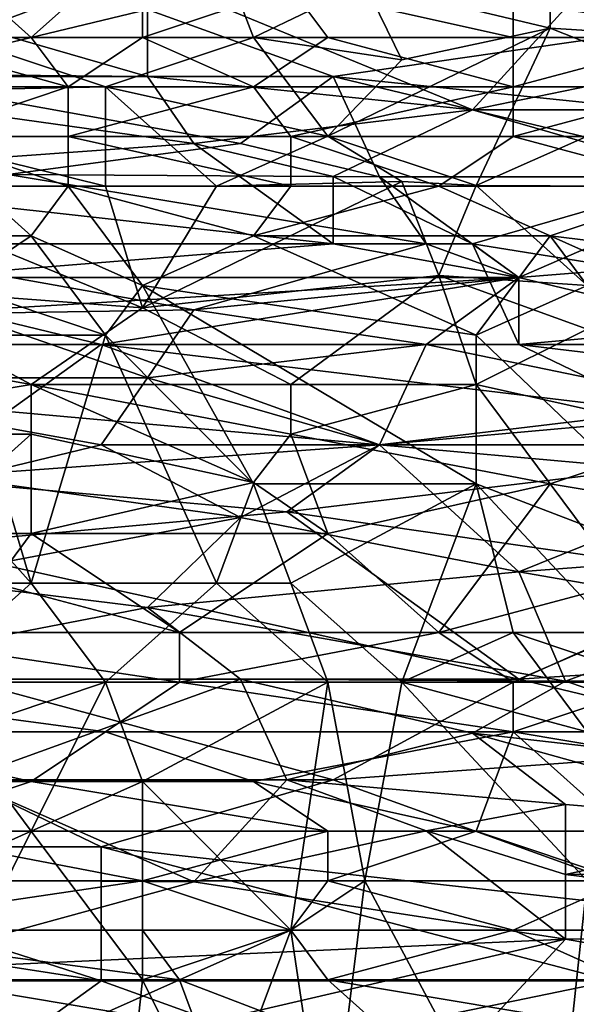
# Model space of a CAD drawing. Extents: x -0.3 to 0.3, y -0.266 to 0.266.
# Tile 348 of 430: x 0.082 to 0.101, y 0.184 to 0.219. Entities that reach past the tile are written whole.
import ezdxf

# ---------------------------------------------------------------- set-up
doc = ezdxf.new("R2010")
doc.units = 0

msp = doc.modelspace()

# ---------------------------------------------------------------- linework, layer by layer
for points in [[(0.081971, 0.218807, 0.764552), (0.078007, 0.222345, 0.763222), (0.076685, 0.218872, 0.764015)], [(0.081971, 0.218807, 0.764552), (0.085935, 0.222345, 0.763817), (0.078007, 0.222345, 0.763222)], [(0.081971, 0.218807, 0.764552), (0.085935, 0.218807, 0.76488), (0.085935, 0.222345, 0.763817)], [(0.085935, 0.218807, 0.76488), (0.091221, 0.220576, 0.764686), (0.085935, 0.222345, 0.763817)], [(0.108399, 0.222345, 0.728931), (0.105756, 0.218807, 0.724754), (0.100471, 0.221656, 0.727881)], [(0.076184, 0.217412, 1.170812), (0.086115, 0.2198, 1.172327), (0.074529, 0.222189, 1.174117)], [(0.088578, 0.222244, 0.727881), (0.079328, 0.218807, 0.723334), (0.078007, 0.221794, 0.726435)], [(0.079328, 0.218807, 0.723334), (0.088578, 0.222244, 0.727881), (0.0899, 0.218807, 0.724061)], [(0.0899, 0.218807, 0.724061), (0.088578, 0.222244, 0.727881), (0.093864, 0.220713, 0.726435)], [(0.100471, 0.221656, 0.727881), (0.100471, 0.219136, 0.72499), (0.093864, 0.220713, 0.726435)], [(0.105756, 0.218807, 0.724754), (0.100471, 0.219136, 0.72499), (0.100471, 0.221656, 0.727881)], [(0.086115, 0.220995, 0.699977), (0.086115, 0.217412, 0.696975), (0.077839, 0.2198, 0.698581)], [(0.10097, 0.2198, 0.699573), (0.097702, 0.216218, 0.696542), (0.086115, 0.220995, 0.699977)], [(0.097702, 0.216218, 0.696542), (0.086115, 0.217412, 0.696975), (0.086115, 0.220995, 0.699977)], [(0.110944, 0.220995, 0.701205), (0.109289, 0.218606, 0.698942), (0.10097, 0.2198, 0.699573)], [(0.085935, 0.218807, 0.76488), (0.092542, 0.218807, 0.765255), (0.091221, 0.220576, 0.764686)], [(0.093864, 0.220713, 0.726435), (0.095185, 0.218001, 0.723545), (0.0899, 0.218807, 0.724061)], [(0.099149, 0.218807, 0.765555), (0.099149, 0.220576, 0.765043), (0.091221, 0.220576, 0.764686)], [(0.092542, 0.218807, 0.765255), (0.099149, 0.218807, 0.765555), (0.091221, 0.220576, 0.764686)], [(0.093864, 0.220713, 0.726435), (0.100471, 0.219136, 0.72499), (0.095185, 0.218001, 0.723545)], [(0.108399, 0.220576, 0.765405), (0.099149, 0.220576, 0.765043), (0.105756, 0.218807, 0.765844)], [(0.105756, 0.218807, 0.765844), (0.099149, 0.220576, 0.765043), (0.099149, 0.218807, 0.765555)], [(0.086115, 0.217412, 0.696975), (0.069563, 0.217561, 0.69645), (0.077839, 0.2198, 0.698581)], [(0.092736, 0.217412, 1.170491), (0.086115, 0.2198, 1.172327), (0.076184, 0.217412, 1.170812)], [(0.092736, 0.217412, 1.170491), (0.109289, 0.2198, 1.171804), (0.086115, 0.2198, 1.172327)], [(0.092736, 0.217412, 1.170491), (0.115909, 0.215023, 1.168213), (0.109289, 0.2198, 1.171804)], [(0.109289, 0.218606, 0.698942), (0.097702, 0.216218, 0.696542), (0.10097, 0.2198, 0.699573)], [(0.100471, 0.219136, 0.72499), (0.092542, 0.215282, 0.720654), (0.095185, 0.218001, 0.723545)], [(0.092542, 0.215282, 0.720654), (0.100471, 0.219136, 0.72499), (0.097828, 0.21353, 0.719208)], [(0.100471, 0.219136, 0.72499), (0.105756, 0.217038, 0.722881), (0.097828, 0.21353, 0.719208)], [(0.100471, 0.219136, 0.72499), (0.105756, 0.218807, 0.724754), (0.105756, 0.217038, 0.722881)], [(0.079328, 0.218807, 0.723334), (0.084614, 0.217038, 0.721931), (0.0714, 0.216773, 0.720654)], [(0.072721, 0.217038, 0.7637), (0.083293, 0.217038, 0.764964), (0.076685, 0.218872, 0.764015)], [(0.083293, 0.217038, 0.764964), (0.081971, 0.218807, 0.764552), (0.076685, 0.218872, 0.764015)], [(0.079328, 0.218807, 0.723334), (0.0899, 0.218807, 0.724061), (0.084614, 0.217038, 0.721931)], [(0.083293, 0.217038, 0.764964), (0.085935, 0.218807, 0.76488), (0.081971, 0.218807, 0.764552)], [(0.083293, 0.217038, 0.764964), (0.0899, 0.217038, 0.765426), (0.085935, 0.218807, 0.76488)], [(0.092542, 0.215282, 0.720654), (0.084614, 0.217038, 0.721931), (0.0899, 0.218807, 0.724061)], [(0.0899, 0.217038, 0.765426), (0.092542, 0.218807, 0.765255), (0.085935, 0.218807, 0.76488)], [(0.099149, 0.217038, 0.76592), (0.092542, 0.218807, 0.765255), (0.0899, 0.217038, 0.765426)], [(0.095185, 0.218001, 0.723545), (0.092542, 0.215282, 0.720654), (0.0899, 0.218807, 0.724061)], [(0.099149, 0.218807, 0.765555), (0.092542, 0.218807, 0.765255), (0.099149, 0.217038, 0.76592)], [(0.099149, 0.217038, 0.76592), (0.105756, 0.217038, 0.766267), (0.105756, 0.218807, 0.765844)], [(0.099149, 0.217038, 0.76592), (0.105756, 0.218807, 0.765844), (0.099149, 0.218807, 0.765555)], [(0.109289, 0.216218, 0.697049), (0.097702, 0.216218, 0.696542), (0.109289, 0.218606, 0.698942)], [(0.071218, 0.213829, 0.694142), (0.069563, 0.217561, 0.69645), (0.087771, 0.215023, 0.6954)], [(0.087771, 0.215023, 0.6954), (0.069563, 0.217561, 0.69645), (0.086115, 0.217412, 0.696975)], [(0.089426, 0.215023, 1.168696), (0.092736, 0.217412, 1.170491), (0.076184, 0.217412, 1.170812)], [(0.089426, 0.215023, 1.168696), (0.076184, 0.217412, 1.170812), (0.08115, 0.213918, 1.167938)], [(0.097702, 0.216218, 0.696542), (0.087771, 0.215023, 0.6954), (0.086115, 0.217412, 0.696975)], [(0.092736, 0.217412, 1.170491), (0.089426, 0.215023, 1.168696), (0.094392, 0.213829, 1.167631)], [(0.092736, 0.217412, 1.170491), (0.107633, 0.213829, 1.167408), (0.115909, 0.215023, 1.168213)], [(0.094392, 0.213829, 1.167631), (0.107633, 0.213829, 1.167408), (0.092736, 0.217412, 1.170491)], [(0.0714, 0.216773, 0.720654), (0.084614, 0.217038, 0.721931), (0.084614, 0.2135, 0.71852)], [(0.078007, 0.215269, 0.764531), (0.083293, 0.217038, 0.764964), (0.072721, 0.217038, 0.7637)], [(0.078007, 0.215269, 0.764531), (0.083293, 0.215269, 0.765125), (0.083293, 0.217038, 0.764964)], [(0.083293, 0.215269, 0.765125), (0.091221, 0.215269, 0.765682), (0.0899, 0.217038, 0.765426)], [(0.0899, 0.217038, 0.765426), (0.083293, 0.217038, 0.764964), (0.083293, 0.215269, 0.765125)], [(0.084614, 0.217038, 0.721931), (0.092542, 0.215282, 0.720654), (0.088578, 0.2135, 0.718733)], [(0.084614, 0.2135, 0.71852), (0.084614, 0.217038, 0.721931), (0.088578, 0.2135, 0.718733)], [(0.091221, 0.215269, 0.765682), (0.099149, 0.217038, 0.76592), (0.0899, 0.217038, 0.765426)], [(0.091221, 0.215269, 0.765682), (0.099149, 0.215269, 0.766195), (0.099149, 0.217038, 0.76592)], [(0.105756, 0.217038, 0.722881), (0.103114, 0.2135, 0.719341), (0.097828, 0.21353, 0.719208)], [(0.099149, 0.215269, 0.766195), (0.115006, 0.215269, 0.767094), (0.105756, 0.217038, 0.766267)], [(0.099149, 0.215269, 0.766195), (0.105756, 0.217038, 0.766267), (0.099149, 0.217038, 0.76592)], [(0.0714, 0.216773, 0.720654), (0.084614, 0.2135, 0.71852), (0.075364, 0.2135, 0.717904)], [(0.087771, 0.215023, 0.6954), (0.097702, 0.216218, 0.696542), (0.092736, 0.213845, 0.694889)], [(0.105978, 0.213829, 0.695372), (0.092736, 0.213845, 0.694889), (0.097702, 0.216218, 0.696542)], [(0.105978, 0.213829, 0.695372), (0.097702, 0.216218, 0.696542), (0.109289, 0.216218, 0.697049)], [(0.078007, 0.215269, 0.764531), (0.083293, 0.2135, 0.765176), (0.083293, 0.215269, 0.765125)], [(0.078007, 0.211731, 0.764479), (0.081971, 0.211731, 0.765004), (0.078007, 0.215269, 0.764531)], [(0.081971, 0.211731, 0.765004), (0.083293, 0.2135, 0.765176), (0.078007, 0.215269, 0.764531)], [(0.091221, 0.2135, 0.765771), (0.091221, 0.215269, 0.765682), (0.083293, 0.215269, 0.765125)], [(0.083293, 0.2135, 0.765176), (0.091221, 0.2135, 0.765771), (0.083293, 0.215269, 0.765125)], [(0.092542, 0.215282, 0.720654), (0.095185, 0.213662, 0.719208), (0.088578, 0.2135, 0.718733)], [(0.096507, 0.2135, 0.76615), (0.099149, 0.215269, 0.766195), (0.091221, 0.215269, 0.765682)], [(0.091221, 0.2135, 0.765771), (0.096507, 0.2135, 0.76615), (0.091221, 0.215269, 0.765682)], [(0.092542, 0.215282, 0.720654), (0.097828, 0.21353, 0.719208), (0.095185, 0.213662, 0.719208)], [(0.096507, 0.2135, 0.76615), (0.105756, 0.2135, 0.766755), (0.099149, 0.215269, 0.766195)], [(0.115006, 0.215269, 0.767094), (0.099149, 0.215269, 0.766195), (0.105756, 0.2135, 0.766755)], [(0.071218, 0.213829, 0.694142), (0.087771, 0.215023, 0.6954), (0.092736, 0.211441, 0.693666)], [(0.08115, 0.213918, 1.167938), (0.094392, 0.213829, 1.167631), (0.089426, 0.215023, 1.168696)], [(0.092736, 0.211441, 0.693666), (0.087771, 0.215023, 0.6954), (0.092736, 0.213845, 0.694889)], [(0.096047, 0.211441, 1.165431), (0.08115, 0.213918, 1.167938), (0.074529, 0.211441, 1.165836)], [(0.08115, 0.213918, 1.167938), (0.096047, 0.211441, 1.165431), (0.094392, 0.213829, 1.167631)], [(0.105978, 0.213829, 0.695372), (0.097702, 0.211441, 0.693835), (0.092736, 0.213845, 0.694889)], [(0.092736, 0.211441, 0.693666), (0.092736, 0.213845, 0.694889), (0.097702, 0.211441, 0.693835)], [(0.077839, 0.210246, 0.692658), (0.071218, 0.213829, 0.694142), (0.092736, 0.211441, 0.693666)], [(0.085935, 0.209166, 0.714872), (0.075364, 0.209962, 0.714924), (0.075364, 0.2135, 0.717904)], [(0.084614, 0.2135, 0.71852), (0.085935, 0.209166, 0.714872), (0.075364, 0.2135, 0.717904)], [(0.081971, 0.211731, 0.765004), (0.085935, 0.209962, 0.765319), (0.083293, 0.2135, 0.765176)], [(0.091221, 0.2135, 0.765771), (0.083293, 0.2135, 0.765176), (0.0899, 0.211731, 0.765697)], [(0.083293, 0.2135, 0.765176), (0.085935, 0.209962, 0.765319), (0.0899, 0.211731, 0.765697)], [(0.084614, 0.2135, 0.71852), (0.088578, 0.2135, 0.718733), (0.085935, 0.209166, 0.714872)], [(0.096507, 0.210312, 0.716318), (0.085935, 0.209166, 0.714872), (0.095185, 0.213662, 0.719208)], [(0.088578, 0.2135, 0.718733), (0.095185, 0.213662, 0.719208), (0.085935, 0.209166, 0.714872)], [(0.0899, 0.211731, 0.765697), (0.100471, 0.211731, 0.766494), (0.096507, 0.2135, 0.76615)], [(0.0899, 0.211731, 0.765697), (0.096507, 0.2135, 0.76615), (0.091221, 0.2135, 0.765771)], [(0.094392, 0.213829, 1.167631), (0.099357, 0.210246, 1.164188), (0.107633, 0.213829, 1.167408)], [(0.096047, 0.211441, 1.165431), (0.099357, 0.210246, 1.164188), (0.094392, 0.213829, 1.167631)], [(0.095185, 0.213662, 0.719208), (0.097828, 0.21353, 0.719208), (0.096507, 0.210312, 0.716318)], [(0.096507, 0.210312, 0.716318), (0.097828, 0.21353, 0.719208), (0.101792, 0.209962, 0.716166)], [(0.100471, 0.211731, 0.766494), (0.105756, 0.2135, 0.766755), (0.096507, 0.2135, 0.76615)], [(0.112599, 0.209052, 0.693418), (0.097702, 0.211441, 0.693835), (0.105978, 0.213829, 0.695372)], [(0.097828, 0.21353, 0.719208), (0.103114, 0.2135, 0.719341), (0.101792, 0.209962, 0.716166)], [(0.099357, 0.210246, 1.164188), (0.114254, 0.211441, 1.165099), (0.107633, 0.213829, 1.167408)], [(0.100471, 0.211731, 0.766494), (0.115006, 0.209962, 0.767529), (0.105756, 0.2135, 0.766755)], [(0.079328, 0.209962, 0.764537), (0.081971, 0.211731, 0.765004), (0.078007, 0.211731, 0.764479)], [(0.084614, 0.208193, 0.765074), (0.081971, 0.211731, 0.765004), (0.079328, 0.209962, 0.764537)], [(0.084614, 0.208193, 0.765074), (0.085935, 0.209962, 0.765319), (0.081971, 0.211731, 0.765004)], [(0.085935, 0.209962, 0.765319), (0.097828, 0.208193, 0.766272), (0.0899, 0.211731, 0.765697)], [(0.097828, 0.208193, 0.766272), (0.100471, 0.211731, 0.766494), (0.0899, 0.211731, 0.765697)], [(0.097828, 0.208193, 0.766272), (0.101792, 0.209962, 0.766607), (0.100471, 0.211731, 0.766494)], [(0.108399, 0.208193, 0.767093), (0.115006, 0.209962, 0.767529), (0.100471, 0.211731, 0.766494)], [(0.101792, 0.209962, 0.766607), (0.108399, 0.208193, 0.767093), (0.100471, 0.211731, 0.766494)], [(0.074529, 0.211441, 1.165836), (0.087771, 0.209085, 1.163254), (0.096047, 0.211441, 1.165431)], [(0.079495, 0.208955, 1.163254), (0.087771, 0.209085, 1.163254), (0.074529, 0.211441, 1.165836)], [(0.092736, 0.211441, 0.693666), (0.099357, 0.210246, 0.693397), (0.077839, 0.210246, 0.692658)], [(0.096047, 0.211441, 1.165431), (0.087771, 0.209085, 1.163254), (0.099357, 0.210246, 1.164188)], [(0.092736, 0.211441, 0.693666), (0.097702, 0.211441, 0.693835), (0.099357, 0.210246, 0.693397)], [(0.099357, 0.207858, 0.692516), (0.097702, 0.211441, 0.693835), (0.112599, 0.209052, 0.693418)], [(0.099357, 0.210246, 0.693397), (0.097702, 0.211441, 0.693835), (0.099357, 0.207858, 0.692516)], [(0.099357, 0.210246, 1.164188), (0.109289, 0.207858, 1.161426), (0.114254, 0.211441, 1.165099)], [(0.079495, 0.209052, 0.692242), (0.077839, 0.210246, 0.692658), (0.099357, 0.210246, 0.693397)], [(0.08446, 0.207858, 0.691985), (0.079495, 0.209052, 0.692242), (0.099357, 0.210246, 0.693397)], [(0.08446, 0.207858, 0.691985), (0.099357, 0.210246, 0.693397), (0.099357, 0.207858, 0.692516)], [(0.085935, 0.209166, 0.714872), (0.096507, 0.210312, 0.716318), (0.091221, 0.206424, 0.712978)], [(0.099357, 0.210246, 1.164188), (0.087771, 0.209085, 1.163254), (0.096047, 0.207858, 1.161728)], [(0.091221, 0.206424, 0.712978), (0.096507, 0.210312, 0.716318), (0.097828, 0.206424, 0.713217)], [(0.096047, 0.207858, 1.161728), (0.109289, 0.207858, 1.161426), (0.099357, 0.210246, 1.164188)], [(0.101792, 0.208397, 0.714872), (0.097828, 0.206424, 0.713217), (0.096507, 0.210312, 0.716318)], [(0.096507, 0.210312, 0.716318), (0.101792, 0.209962, 0.716166), (0.101792, 0.208397, 0.714872)], [(0.075364, 0.209962, 0.714924), (0.081971, 0.206424, 0.7126), (0.0714, 0.20832, 0.713427)], [(0.075364, 0.209962, 0.714924), (0.085935, 0.209166, 0.714872), (0.081971, 0.206424, 0.7126)], [(0.079328, 0.208193, 0.764355), (0.084614, 0.208193, 0.765074), (0.079328, 0.209962, 0.764537)], [(0.0899, 0.202886, 0.765197), (0.085935, 0.209962, 0.765319), (0.084614, 0.208193, 0.765074)], [(0.097828, 0.202886, 0.766029), (0.097828, 0.208193, 0.766272), (0.085935, 0.209962, 0.765319)], [(0.085935, 0.209962, 0.765319), (0.0899, 0.202886, 0.765197), (0.097828, 0.202886, 0.766029)], [(0.107078, 0.199348, 0.766783), (0.101792, 0.209962, 0.766607), (0.097828, 0.208193, 0.766272)], [(0.086115, 0.206664, 1.160597), (0.079495, 0.208955, 1.163254), (0.071218, 0.206664, 1.160889)], [(0.076184, 0.207858, 0.69177), (0.079495, 0.209052, 0.692242), (0.08446, 0.207858, 0.691985)], [(0.079495, 0.208955, 1.163254), (0.086115, 0.206664, 1.160597), (0.087771, 0.209085, 1.163254)], [(0.091221, 0.206424, 0.712978), (0.081971, 0.206424, 0.7126), (0.085935, 0.209166, 0.714872)], [(0.086115, 0.206664, 1.160597), (0.096047, 0.207858, 1.161728), (0.087771, 0.209085, 1.163254)], [(0.109289, 0.206664, 0.692509), (0.099357, 0.207858, 0.692516), (0.112599, 0.209052, 0.693418)], [(0.0714, 0.20832, 0.713427), (0.081971, 0.206424, 0.7126), (0.0714, 0.204655, 0.710842)], [(0.101792, 0.208397, 0.714872), (0.105756, 0.204655, 0.712063), (0.097828, 0.206424, 0.713217)], [(0.074043, 0.208193, 0.763442), (0.081971, 0.199348, 0.763653), (0.079328, 0.208193, 0.764355)], [(0.076685, 0.199348, 0.762534), (0.081971, 0.199348, 0.763653), (0.074043, 0.208193, 0.763442)], [(0.081971, 0.199348, 0.763653), (0.084614, 0.208193, 0.765074), (0.079328, 0.208193, 0.764355)], [(0.081971, 0.199348, 0.763653), (0.088578, 0.199348, 0.76471), (0.084614, 0.208193, 0.765074)], [(0.088578, 0.199348, 0.76471), (0.0899, 0.202886, 0.765197), (0.084614, 0.208193, 0.765074)], [(0.097828, 0.202886, 0.766029), (0.107078, 0.199348, 0.766783), (0.097828, 0.208193, 0.766272)], [(0.08446, 0.207858, 0.691985), (0.08115, 0.205469, 0.691262), (0.076184, 0.207858, 0.69177)], [(0.094392, 0.204275, 0.691429), (0.08115, 0.205469, 0.691262), (0.08446, 0.207858, 0.691985)], [(0.08446, 0.207858, 0.691985), (0.099357, 0.207858, 0.692516), (0.104323, 0.205469, 0.692028)], [(0.08446, 0.207858, 0.691985), (0.104323, 0.205469, 0.692028), (0.094392, 0.204275, 0.691429)], [(0.094392, 0.204275, 1.157404), (0.096047, 0.207858, 1.161728), (0.086115, 0.206664, 1.160597)], [(0.094392, 0.204275, 1.157404), (0.107633, 0.205469, 1.158612), (0.096047, 0.207858, 1.161728)], [(0.107633, 0.205469, 1.158612), (0.109289, 0.207858, 1.161426), (0.096047, 0.207858, 1.161728)], [(0.104323, 0.205469, 0.692028), (0.099357, 0.207858, 0.692516), (0.109289, 0.206664, 0.692509)], [(0.086115, 0.206664, 1.160597), (0.071218, 0.206664, 1.160889), (0.08446, 0.204275, 1.157631)], [(0.079495, 0.203081, 1.156134), (0.08446, 0.204275, 1.157631), (0.071218, 0.206664, 1.160889)], [(0.08446, 0.204275, 1.157631), (0.094392, 0.204275, 1.157404), (0.086115, 0.206664, 1.160597)], [(0.081971, 0.204655, 0.71137), (0.0714, 0.204655, 0.710842), (0.081971, 0.206424, 0.7126)], [(0.081971, 0.206424, 0.7126), (0.091221, 0.206424, 0.712978), (0.091221, 0.204655, 0.711728)], [(0.081971, 0.206424, 0.7126), (0.091221, 0.204655, 0.711728), (0.0899, 0.202933, 0.710536)], [(0.081971, 0.204655, 0.71137), (0.081971, 0.206424, 0.7126), (0.0899, 0.202933, 0.710536)], [(0.091221, 0.206424, 0.712978), (0.097828, 0.206424, 0.713217), (0.091221, 0.204655, 0.711728)], [(0.091221, 0.204655, 0.711728), (0.097828, 0.206424, 0.713217), (0.100471, 0.202886, 0.710768)], [(0.100471, 0.202886, 0.710768), (0.097828, 0.206424, 0.713217), (0.105756, 0.204655, 0.712063)], [(0.077839, 0.203081, 0.690722), (0.08115, 0.205469, 0.691262), (0.094392, 0.204275, 0.691429)], [(0.110944, 0.204275, 0.691975), (0.094392, 0.204275, 0.691429), (0.104323, 0.205469, 0.692028)], [(0.107633, 0.205469, 1.158612), (0.094392, 0.204275, 1.157404), (0.107633, 0.203087, 1.155448)], [(0.0714, 0.204655, 0.710842), (0.081971, 0.204655, 0.71137), (0.078007, 0.201117, 0.708948)], [(0.081971, 0.204655, 0.71137), (0.081971, 0.201117, 0.709122), (0.078007, 0.201117, 0.708948)], [(0.0899, 0.202933, 0.710536), (0.081971, 0.201117, 0.709122), (0.081971, 0.204655, 0.71137)], [(0.091221, 0.204655, 0.711728), (0.092542, 0.201117, 0.709469), (0.0899, 0.202933, 0.710536)], [(0.100471, 0.202886, 0.710768), (0.092542, 0.201117, 0.709469), (0.091221, 0.204655, 0.711728)], [(0.100471, 0.202886, 0.710768), (0.105756, 0.204655, 0.712063), (0.111042, 0.201117, 0.709646)], [(0.091081, 0.201886, 0.690928), (0.077839, 0.203081, 0.690722), (0.094392, 0.204275, 0.691429)], [(0.089426, 0.20168, 1.153887), (0.08446, 0.204275, 1.157631), (0.079495, 0.203081, 1.156134)], [(0.094392, 0.204275, 1.157404), (0.08446, 0.204275, 1.157631), (0.089426, 0.20168, 1.153887)], [(0.099357, 0.199742, 1.150764), (0.094392, 0.204275, 1.157404), (0.089426, 0.20168, 1.153887)], [(0.091081, 0.201886, 0.690928), (0.094392, 0.204275, 0.691429), (0.110944, 0.204275, 0.691975)], [(0.091081, 0.201886, 0.690928), (0.110944, 0.204275, 0.691975), (0.107633, 0.199498, 0.691151)], [(0.107633, 0.203087, 1.155448), (0.094392, 0.204275, 1.157404), (0.099357, 0.199742, 1.150764)], [(0.077839, 0.200692, 0.6904), (0.077839, 0.203081, 0.690722), (0.091081, 0.201886, 0.690928)], [(0.077839, 0.199498, 1.150957), (0.089426, 0.20168, 1.153887), (0.079495, 0.203081, 1.156134)], [(0.117565, 0.201124, 1.152326), (0.107633, 0.203087, 1.155448), (0.099357, 0.199742, 1.150764)], [(0.081971, 0.201117, 0.709122), (0.0899, 0.202933, 0.710536), (0.092542, 0.201117, 0.709469)], [(0.088578, 0.199348, 0.76471), (0.091221, 0.199348, 0.765077), (0.0899, 0.202886, 0.765197)], [(0.0899, 0.202886, 0.765197), (0.091221, 0.199348, 0.765077), (0.097828, 0.202886, 0.766029)], [(0.091221, 0.199348, 0.765077), (0.095185, 0.19581, 0.76537), (0.097828, 0.202886, 0.766029)], [(0.100471, 0.202886, 0.710768), (0.096507, 0.197579, 0.707685), (0.092542, 0.201117, 0.709469)], [(0.095185, 0.19581, 0.76537), (0.099149, 0.197579, 0.765911), (0.097828, 0.202886, 0.766029)], [(0.103114, 0.199348, 0.708637), (0.096507, 0.197579, 0.707685), (0.100471, 0.202886, 0.710768)], [(0.104435, 0.19581, 0.766421), (0.107078, 0.199348, 0.766783), (0.097828, 0.202886, 0.766029)], [(0.099149, 0.197579, 0.765911), (0.104435, 0.19581, 0.766421), (0.097828, 0.202886, 0.766029)], [(0.100471, 0.202886, 0.710768), (0.111042, 0.201117, 0.709646), (0.103114, 0.199348, 0.708637)], [(0.077839, 0.200692, 0.6904), (0.091081, 0.201886, 0.690928), (0.099357, 0.195915, 0.690615)], [(0.077839, 0.199498, 1.150957), (0.086115, 0.198477, 1.149203), (0.089426, 0.20168, 1.153887)], [(0.099357, 0.199742, 1.150764), (0.089426, 0.20168, 1.153887), (0.086115, 0.198477, 1.149203)], [(0.099357, 0.195915, 0.690615), (0.091081, 0.201886, 0.690928), (0.107633, 0.199498, 0.691151)], [(0.078007, 0.201117, 0.708948), (0.081971, 0.201117, 0.709122), (0.08065, 0.199348, 0.708116)], [(0.087257, 0.197579, 0.707489), (0.08065, 0.199348, 0.708116), (0.081971, 0.201117, 0.709122)], [(0.092542, 0.201117, 0.709469), (0.087257, 0.197579, 0.707489), (0.081971, 0.201117, 0.709122)], [(0.096507, 0.197579, 0.707685), (0.087257, 0.197579, 0.707489), (0.092542, 0.201117, 0.709469)], [(0.099357, 0.199742, 1.150764), (0.107633, 0.198304, 1.148319), (0.117565, 0.201124, 1.152326)], [(0.079495, 0.195915, 0.690061), (0.077839, 0.200692, 0.6904), (0.099357, 0.195915, 0.690615)], [(0.077839, 0.199498, 1.150957), (0.072874, 0.195915, 1.145381), (0.086115, 0.198477, 1.149203)], [(0.101012, 0.195844, 1.14452), (0.099357, 0.199742, 1.150764), (0.086115, 0.198477, 1.149203)], [(0.107633, 0.198304, 1.148319), (0.099357, 0.199742, 1.150764), (0.101012, 0.195844, 1.14452)], [(0.099357, 0.195915, 0.690615), (0.107633, 0.199498, 0.691151), (0.117565, 0.197109, 0.691238)], [(0.087257, 0.197579, 0.707489), (0.075364, 0.197579, 0.707104), (0.08065, 0.199348, 0.708116)], [(0.078007, 0.19581, 0.762385), (0.081971, 0.199348, 0.763653), (0.076685, 0.199348, 0.762534)], [(0.084614, 0.19581, 0.763767), (0.081971, 0.199348, 0.763653), (0.078007, 0.19581, 0.762385)], [(0.084614, 0.19581, 0.763767), (0.088578, 0.199348, 0.76471), (0.081971, 0.199348, 0.763653)], [(0.084614, 0.19581, 0.763767), (0.092542, 0.19581, 0.765025), (0.088578, 0.199348, 0.76471)], [(0.092542, 0.19581, 0.765025), (0.091221, 0.199348, 0.765077), (0.088578, 0.199348, 0.76471)], [(0.092542, 0.19581, 0.765025), (0.095185, 0.19581, 0.76537), (0.091221, 0.199348, 0.765077)], [(0.103114, 0.197579, 0.707748), (0.096507, 0.197579, 0.707685), (0.103114, 0.199348, 0.708637)], [(0.072874, 0.195915, 1.145381), (0.089426, 0.195915, 1.145005), (0.086115, 0.198477, 1.149203)], [(0.101012, 0.195844, 1.14452), (0.086115, 0.198477, 1.149203), (0.089426, 0.195915, 1.145005)], [(0.101012, 0.195844, 1.14452), (0.117565, 0.19613, 1.14452), (0.107633, 0.198304, 1.148319)], [(0.0714, 0.19581, 0.706273), (0.075364, 0.197579, 0.707104), (0.087257, 0.19581, 0.706758)], [(0.087257, 0.19581, 0.706758), (0.075364, 0.197579, 0.707104), (0.087257, 0.197579, 0.707489)], [(0.087257, 0.19581, 0.706758), (0.087257, 0.197579, 0.707489), (0.096507, 0.197579, 0.707685)], [(0.087257, 0.19581, 0.706758), (0.096507, 0.197579, 0.707685), (0.099149, 0.19581, 0.706972)], [(0.095185, 0.19581, 0.76537), (0.101792, 0.194041, 0.766083), (0.099149, 0.197579, 0.765911)], [(0.103114, 0.197579, 0.707748), (0.099149, 0.19581, 0.706972), (0.096507, 0.197579, 0.707685)], [(0.104435, 0.19581, 0.706982), (0.099149, 0.19581, 0.706972), (0.103114, 0.197579, 0.707748)], [(0.101792, 0.194041, 0.766083), (0.104435, 0.19581, 0.766421), (0.099149, 0.197579, 0.765911)], [(0.109289, 0.193527, 0.690801), (0.099357, 0.195915, 0.690615), (0.117565, 0.197109, 0.691238)], [(0.101012, 0.195844, 1.14452), (0.110944, 0.192488, 1.138275), (0.117565, 0.19613, 1.14452)], [(0.087257, 0.19581, 0.706758), (0.084614, 0.194041, 0.706109), (0.0714, 0.19581, 0.706273)], [(0.074043, 0.194041, 0.705812), (0.0714, 0.19581, 0.706273), (0.084614, 0.194041, 0.706109)], [(0.072874, 0.195915, 1.145381), (0.079495, 0.192332, 1.139031), (0.089426, 0.195915, 1.145005)], [(0.078007, 0.19581, 0.762385), (0.079328, 0.194041, 0.762509), (0.084614, 0.19581, 0.763767)], [(0.081971, 0.190503, 0.762866), (0.084614, 0.19581, 0.763767), (0.079328, 0.194041, 0.762509)], [(0.092736, 0.192332, 0.690297), (0.079495, 0.195915, 0.690061), (0.099357, 0.195915, 0.690615)], [(0.079495, 0.192332, 0.689932), (0.079495, 0.195915, 0.690061), (0.092736, 0.192332, 0.690297)], [(0.089426, 0.195915, 1.145005), (0.079495, 0.192332, 1.139031), (0.091081, 0.192332, 1.13869)], [(0.081971, 0.190503, 0.762866), (0.085935, 0.192272, 0.763771), (0.084614, 0.19581, 0.763767)], [(0.084614, 0.194041, 0.706109), (0.087257, 0.19581, 0.706758), (0.099149, 0.194041, 0.706323)], [(0.085935, 0.192272, 0.763771), (0.092542, 0.19581, 0.765025), (0.084614, 0.19581, 0.763767)], [(0.092542, 0.19581, 0.765025), (0.085935, 0.192272, 0.763771), (0.091221, 0.186964, 0.76448)], [(0.099149, 0.194041, 0.706323), (0.087257, 0.19581, 0.706758), (0.099149, 0.19581, 0.706972)], [(0.101012, 0.195844, 1.14452), (0.089426, 0.195915, 1.145005), (0.097702, 0.193995, 1.141397)], [(0.097702, 0.193995, 1.141397), (0.089426, 0.195915, 1.145005), (0.091081, 0.192332, 1.13869)], [(0.091221, 0.186964, 0.76448), (0.093864, 0.188733, 0.764936), (0.092542, 0.19581, 0.765025)], [(0.093864, 0.188733, 0.764936), (0.095185, 0.19581, 0.76537), (0.092542, 0.19581, 0.765025)], [(0.092736, 0.192332, 0.690297), (0.099357, 0.195915, 0.690615), (0.109289, 0.193527, 0.690801)], [(0.093864, 0.188733, 0.764936), (0.101792, 0.188733, 0.765952), (0.095185, 0.19581, 0.76537)], [(0.095185, 0.19581, 0.76537), (0.101792, 0.188733, 0.765952), (0.101792, 0.194041, 0.766083)], [(0.110944, 0.192488, 1.138275), (0.101012, 0.195844, 1.14452), (0.097702, 0.193995, 1.141397)], [(0.099149, 0.194041, 0.706323), (0.099149, 0.19581, 0.706972), (0.104435, 0.19581, 0.706982)], [(0.099149, 0.194041, 0.706323), (0.104435, 0.19581, 0.706982), (0.111042, 0.194041, 0.706237)], [(0.066114, 0.192272, 0.705125), (0.074043, 0.194041, 0.705812), (0.081971, 0.192272, 0.705571)], [(0.081971, 0.192272, 0.705571), (0.074043, 0.194041, 0.705812), (0.084614, 0.194041, 0.706109)], [(0.079328, 0.194041, 0.762509), (0.078007, 0.188733, 0.761984), (0.081971, 0.190503, 0.762866)], [(0.081971, 0.192272, 0.705571), (0.084614, 0.194041, 0.706109), (0.0899, 0.192272, 0.705733)], [(0.099149, 0.194041, 0.706323), (0.0899, 0.192272, 0.705733), (0.084614, 0.194041, 0.706109)], [(0.097828, 0.190503, 0.705383), (0.0899, 0.192272, 0.705733), (0.099149, 0.194041, 0.706323)], [(0.091081, 0.192332, 1.13869), (0.101012, 0.191456, 1.136713), (0.097702, 0.193995, 1.141397)], [(0.110944, 0.192488, 1.138275), (0.097702, 0.193995, 1.141397), (0.109289, 0.190764, 1.135152)], [(0.097702, 0.193995, 1.141397), (0.101012, 0.191456, 1.136713), (0.109289, 0.190764, 1.135152)], [(0.103114, 0.190503, 0.705351), (0.097828, 0.190503, 0.705383), (0.099149, 0.194041, 0.706323)], [(0.111042, 0.194041, 0.706237), (0.109721, 0.192272, 0.705704), (0.099149, 0.194041, 0.706323)], [(0.109721, 0.192272, 0.705704), (0.103114, 0.190503, 0.705351), (0.099149, 0.194041, 0.706323)], [(0.092736, 0.192332, 0.690297), (0.109289, 0.193527, 0.690801), (0.105978, 0.187555, 0.690748)], [(0.076685, 0.190503, 0.705081), (0.066114, 0.192272, 0.705125), (0.081971, 0.192272, 0.705571)], [(0.069563, 0.189944, 0.689703), (0.079495, 0.192332, 0.689932), (0.08446, 0.189944, 0.690058)], [(0.076685, 0.190503, 0.705081), (0.081971, 0.192272, 0.705571), (0.092542, 0.190503, 0.705366)], [(0.08446, 0.189944, 0.690058), (0.079495, 0.192332, 0.689932), (0.092736, 0.192332, 0.690297)], [(0.087771, 0.188694, 1.13203), (0.091081, 0.192332, 1.13869), (0.079495, 0.192332, 1.139031)], [(0.087771, 0.188694, 1.13203), (0.079495, 0.192332, 1.139031), (0.079495, 0.18875, 1.13234)], [(0.092542, 0.190503, 0.705366), (0.081971, 0.192272, 0.705571), (0.0899, 0.192272, 0.705733)], [(0.081971, 0.190503, 0.762866), (0.085935, 0.185195, 0.763599), (0.085935, 0.192272, 0.763771)], [(0.08446, 0.189944, 0.690058), (0.092736, 0.192332, 0.690297), (0.105978, 0.187555, 0.690748)], [(0.091221, 0.186964, 0.76448), (0.085935, 0.192272, 0.763771), (0.085935, 0.185195, 0.763599)], [(0.091081, 0.192332, 1.13869), (0.087771, 0.188694, 1.13203), (0.096047, 0.190508, 1.135152)], [(0.092542, 0.190503, 0.705366), (0.0899, 0.192272, 0.705733), (0.097828, 0.190503, 0.705383)], [(0.091081, 0.192332, 1.13869), (0.096047, 0.190508, 1.135152), (0.101012, 0.191456, 1.136713)], [(0.101012, 0.191456, 1.136713), (0.096047, 0.190508, 1.135152), (0.101012, 0.188953, 1.13203)], [(0.109289, 0.190764, 1.135152), (0.101012, 0.191456, 1.136713), (0.101012, 0.188953, 1.13203)], [(0.101012, 0.188953, 1.13203), (0.120875, 0.189306, 1.13203), (0.109289, 0.190764, 1.135152)], [(0.074043, 0.188733, 0.704787), (0.076685, 0.190503, 0.705081), (0.085935, 0.188733, 0.704987)], [(0.085935, 0.188733, 0.704987), (0.076685, 0.190503, 0.705081), (0.092542, 0.190503, 0.705366)], [(0.079328, 0.185195, 0.762266), (0.081971, 0.190503, 0.762866), (0.078007, 0.188733, 0.761984)], [(0.079328, 0.185195, 0.762266), (0.085935, 0.185195, 0.763599), (0.081971, 0.190503, 0.762866)], [(0.085935, 0.188733, 0.704987), (0.092542, 0.190503, 0.705366), (0.092542, 0.188733, 0.705063)], [(0.096047, 0.190508, 1.135152), (0.087771, 0.188694, 1.13203), (0.101012, 0.186645, 1.127346)], [(0.092542, 0.188733, 0.705063), (0.097828, 0.190503, 0.705383), (0.103114, 0.188733, 0.705017)], [(0.092542, 0.188733, 0.705063), (0.092542, 0.190503, 0.705366), (0.097828, 0.190503, 0.705383)], [(0.101012, 0.188953, 1.13203), (0.096047, 0.190508, 1.135152), (0.101012, 0.186645, 1.127346)], [(0.103114, 0.188733, 0.705017), (0.097828, 0.190503, 0.705383), (0.103114, 0.190503, 0.705351)], [(0.08446, 0.185167, 0.690224), (0.061287, 0.18875, 0.68956), (0.069563, 0.189944, 0.689703)], [(0.08446, 0.185167, 0.690224), (0.069563, 0.189944, 0.689703), (0.08446, 0.189944, 0.690058)], [(0.102668, 0.185167, 0.690749), (0.08446, 0.189944, 0.690058), (0.105978, 0.187555, 0.690748)], [(0.08446, 0.185167, 0.690224), (0.08446, 0.189944, 0.690058), (0.102668, 0.185167, 0.690749)], [(0.120875, 0.189306, 1.13203), (0.101012, 0.188953, 1.13203), (0.117565, 0.186939, 1.127346)], [(0.101012, 0.188953, 1.13203), (0.101012, 0.186645, 1.127346), (0.117565, 0.186939, 1.127346)], [(0.08446, 0.185167, 0.690224), (0.071218, 0.185167, 0.689933), (0.061287, 0.18875, 0.68956)], [(0.074043, 0.186964, 0.704636), (0.085935, 0.188733, 0.704987), (0.085935, 0.186964, 0.704802)], [(0.074043, 0.188733, 0.704787), (0.085935, 0.188733, 0.704987), (0.074043, 0.186964, 0.704636)], [(0.076184, 0.185514, 1.125785), (0.087771, 0.188694, 1.13203), (0.079495, 0.18875, 1.13234)], [(0.076184, 0.185514, 1.125785), (0.101012, 0.186645, 1.127346), (0.087771, 0.188694, 1.13203)], [(0.091221, 0.186964, 0.704852), (0.085935, 0.188733, 0.704987), (0.092542, 0.188733, 0.705063)], [(0.085935, 0.186964, 0.704802), (0.085935, 0.188733, 0.704987), (0.091221, 0.186964, 0.704852)], [(0.091221, 0.186964, 0.704852), (0.092542, 0.188733, 0.705063), (0.099149, 0.186964, 0.704834)], [(0.092542, 0.178119, 0.764638), (0.093864, 0.188733, 0.764936), (0.091221, 0.186964, 0.76448)], [(0.099149, 0.186964, 0.704834), (0.092542, 0.188733, 0.705063), (0.103114, 0.188733, 0.705017)], [(0.092542, 0.178119, 0.764638), (0.100471, 0.17635, 0.765669), (0.093864, 0.188733, 0.764936)], [(0.100471, 0.17635, 0.765669), (0.101792, 0.188733, 0.765952), (0.093864, 0.188733, 0.764936)], [(0.099149, 0.186964, 0.704834), (0.103114, 0.188733, 0.705017), (0.107078, 0.186964, 0.704697)], [(0.100471, 0.17635, 0.765669), (0.109721, 0.174581, 0.766719), (0.101792, 0.188733, 0.765952)], [(0.066114, 0.185195, 0.70444), (0.074043, 0.186964, 0.704636), (0.087257, 0.185195, 0.704718)], [(0.085935, 0.186964, 0.704802), (0.087257, 0.185195, 0.704718), (0.074043, 0.186964, 0.704636)], [(0.085935, 0.186964, 0.704802), (0.091221, 0.186964, 0.704852), (0.087257, 0.185195, 0.704718)], [(0.088578, 0.179888, 0.764039), (0.091221, 0.186964, 0.76448), (0.085935, 0.185195, 0.763599)], [(0.087257, 0.185195, 0.704718), (0.091221, 0.186964, 0.704852), (0.092542, 0.185195, 0.704745)], [(0.092542, 0.178119, 0.764638), (0.091221, 0.186964, 0.76448), (0.088578, 0.179888, 0.764039)], [(0.091221, 0.186964, 0.704852), (0.099149, 0.186964, 0.704834), (0.092542, 0.185195, 0.704745)], [(0.092542, 0.185195, 0.704745), (0.099149, 0.186964, 0.704834), (0.103114, 0.185195, 0.704662)], [(0.099149, 0.186964, 0.704834), (0.107078, 0.186964, 0.704697), (0.103114, 0.185195, 0.704662)], [(0.101012, 0.186645, 1.127346), (0.115909, 0.184043, 1.121101), (0.117565, 0.186939, 1.127346)], [(0.076184, 0.185514, 1.125785), (0.087771, 0.183564, 1.121101), (0.101012, 0.186645, 1.127346)], [(0.087771, 0.183564, 1.121101), (0.097702, 0.183067, 1.11954), (0.101012, 0.186645, 1.127346)], [(0.097702, 0.183067, 1.11954), (0.115909, 0.184043, 1.121101), (0.101012, 0.186645, 1.127346)], [(0.077839, 0.183431, 1.121101), (0.087771, 0.183564, 1.121101), (0.076184, 0.185514, 1.125785)], [(0.083293, 0.183426, 0.704689), (0.066114, 0.185195, 0.70444), (0.087257, 0.185195, 0.704718)], [(0.066114, 0.183426, 0.704476), (0.066114, 0.185195, 0.70444), (0.083293, 0.183426, 0.704689)], [(0.08446, 0.185167, 0.690224), (0.079495, 0.181584, 0.690391), (0.071218, 0.185167, 0.689933)], [(0.084614, 0.172812, 0.76348), (0.079328, 0.185195, 0.762266), (0.078007, 0.174581, 0.762254)], [(0.084614, 0.172812, 0.76348), (0.085935, 0.185195, 0.763599), (0.079328, 0.185195, 0.762266)], [(0.091081, 0.182778, 0.690555), (0.079495, 0.181584, 0.690391), (0.08446, 0.185167, 0.690224)], [(0.087257, 0.185195, 0.704718), (0.088578, 0.181657, 0.70479), (0.083293, 0.183426, 0.704689)], [(0.091081, 0.182778, 0.690555), (0.08446, 0.185167, 0.690224), (0.102668, 0.185167, 0.690749)], [(0.084614, 0.172812, 0.76348), (0.088578, 0.179888, 0.764039), (0.085935, 0.185195, 0.763599)], [(0.092542, 0.185195, 0.704745), (0.096507, 0.181657, 0.704764), (0.087257, 0.185195, 0.704718)], [(0.096507, 0.181657, 0.704764), (0.088578, 0.181657, 0.70479), (0.087257, 0.185195, 0.704718)], [(0.091081, 0.182778, 0.690555), (0.102668, 0.185167, 0.690749), (0.117565, 0.182778, 0.691287)], [(0.092542, 0.185195, 0.704745), (0.103114, 0.185195, 0.704662), (0.103114, 0.183426, 0.704618)], [(0.096507, 0.181657, 0.704764), (0.092542, 0.185195, 0.704745), (0.103114, 0.183426, 0.704618)]]:
    msp.add_3dface(points)

doc.saveas('drawing.dxf')
